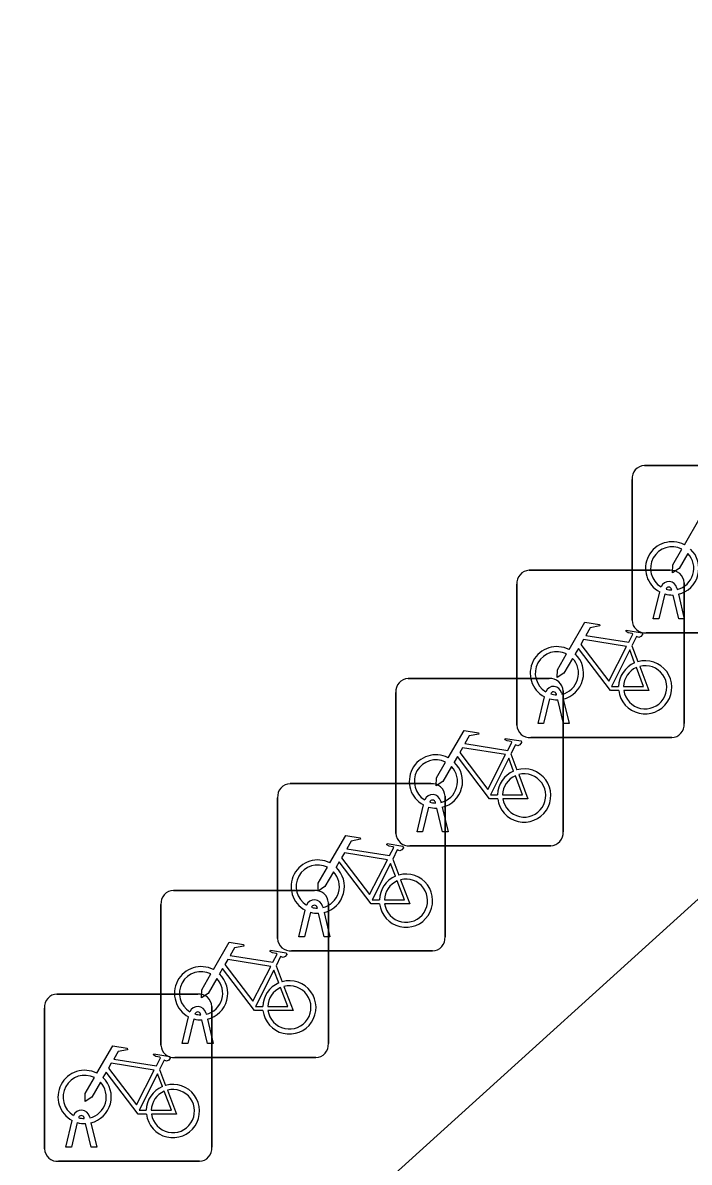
# Model space of a CAD drawing. Extents: x 159040 to 160094, y 381214 to 382518.
# Drawn here: x 159756.72 to 159760.7, y 381947.32 to 381954.13 of the extents above; entities that cross this region are included whole.
import ezdxf

# ---------------------------------------------------------------- set-up
doc = ezdxf.new("R2010")
doc.units = 0
doc.layers.add('IMGEO_Fietsenrek', color=7, linetype='Continuous')
doc.layers.add('IMGEO_Voetpad_open', color=7, linetype='Continuous')

msp = doc.modelspace()

# ---------------------------------------------------------------- linework, layer by layer
at = {"layer": 'IMGEO_Fietsenrek'}
for p, q in [((159760.4329, 381951.4835), (159761.2738, 381951.4835)), ((159761.2738, 381951.4835), (159760.4329, 381951.4835)), ((159760.3585, 381950.5589), (159760.3585, 381951.3998)), ((159760.3585, 381951.3998), (159760.3585, 381950.5589)), ((159759.7449, 381950.8575), (159760.5858, 381950.8575)), ((159760.5858, 381950.8575), (159759.7449, 381950.8575)), ((159759.6705, 381949.9329), (159759.6705, 381950.7738)), ((159759.6705, 381950.7738), (159759.6705, 381949.9329)), ((159760.5959, 381950.7399), (159760.5949, 381950.7442)), ((159760.6266, 381950.7514), (159760.6284, 381950.7435)), ((159760.6695, 381950.7831), (159760.6695, 381949.9422)), ((159760.6695, 381949.9422), (159760.6695, 381950.7831)), ((159760.4855, 381950.5683), (159760.5238, 381950.7283)), ((159760.5542, 381950.7161), (159760.5189, 381950.5683)), ((159760.637, 381950.5683), (159760.6031, 381950.71)), ((159760.6354, 381950.7143), (159760.6704, 381950.5683)), ((159760.5189, 381950.5683), (159760.4855, 381950.5683)), ((159760.6704, 381950.5683), (159760.637, 381950.5683)), ((159761.2831, 381950.4845), (159760.4422, 381950.4845)), ((159760.4422, 381950.4845), (159761.2831, 381950.4845)), ((159760.3572, 381950.4072), (159760.3935, 381950.312)), ((159759.0229, 381950.2115), (159759.8638, 381950.2115)), ((159759.8638, 381950.2115), (159759.0229, 381950.2115)), ((159758.9485, 381949.2869), (159758.9485, 381950.1278)), ((159758.9485, 381950.1278), (159758.9485, 381949.2869)), ((159759.9386, 381950.1254), (159759.9404, 381950.1175)), ((159759.9475, 381950.1371), (159759.9475, 381949.2962)), ((159759.9475, 381949.2962), (159759.9475, 381950.1371)), ((159759.7975, 381949.9423), (159759.8358, 381950.1023)), ((159759.8662, 381950.0901), (159759.8309, 381949.9423)), ((159759.9079, 381950.1139), (159759.9069, 381950.1182)), ((159759.949, 381949.9423), (159759.9151, 381950.084)), ((159759.9474, 381950.0883), (159759.9824, 381949.9423)), ((159759.8309, 381949.9423), (159759.7975, 381949.9423)), ((159759.9824, 381949.9423), (159759.949, 381949.9423)), ((159760.5951, 381949.8585), (159759.7542, 381949.8585)), ((159759.7542, 381949.8585), (159760.5951, 381949.8585)), ((159759.6352, 381949.7612), (159759.6715, 381949.666)), ((159758.3179, 381949.5835), (159759.1588, 381949.5835)), ((159759.1588, 381949.5835), (159758.3179, 381949.5835)), ((159758.2435, 381948.6589), (159758.2435, 381949.4998)), ((159758.2435, 381949.4998), (159758.2435, 381948.6589)), ((159759.0755, 381949.2963), (159759.1138, 381949.4563)), ((159759.1859, 381949.4679), (159759.1849, 381949.4722)), ((159759.2166, 381949.4794), (159759.2184, 381949.4715)), ((159759.2425, 381949.5091), (159759.2425, 381948.6682)), ((159759.2425, 381948.6682), (159759.2425, 381949.5091)), ((159759.1442, 381949.4441), (159759.1089, 381949.2963)), ((159759.227, 381949.2963), (159759.1931, 381949.438)), ((159759.2254, 381949.4423), (159759.2604, 381949.2963)), ((159759.1089, 381949.2963), (159759.0755, 381949.2963)), ((159759.2604, 381949.2963), (159759.227, 381949.2963)), ((159759.8731, 381949.2125), (159759.0322, 381949.2125)), ((159759.0322, 381949.2125), (159759.8731, 381949.2125)), ((159758.9302, 381949.1332), (159758.9665, 381949.038)), ((159757.6219, 381948.9465), (159758.4628, 381948.9465)), ((159758.4628, 381948.9465), (159757.6219, 381948.9465)), ((159757.5475, 381948.0219), (159757.5475, 381948.8628)), ((159757.5475, 381948.8628), (159757.5475, 381948.0219)), ((159758.4809, 381948.8399), (159758.4799, 381948.8442)), ((159758.5116, 381948.8514), (159758.5134, 381948.8435)), ((159758.5465, 381948.8721), (159758.5465, 381948.0312)), ((159758.5465, 381948.0312), (159758.5465, 381948.8721)), ((159758.3705, 381948.6683), (159758.4088, 381948.8283)), ((159758.4392, 381948.8161), (159758.4039, 381948.6683)), ((159758.522, 381948.6683), (159758.4881, 381948.81)), ((159758.5204, 381948.8143), (159758.5554, 381948.6683)), ((159758.4039, 381948.6683), (159758.3705, 381948.6683)), ((159758.5554, 381948.6683), (159758.522, 381948.6683)), ((159759.1681, 381948.5845), (159758.3272, 381948.5845)), ((159758.3272, 381948.5845), (159759.1681, 381948.5845)), ((159758.2342, 381948.4962), (159758.2705, 381948.401)), ((159756.9269, 381948.3275), (159757.7678, 381948.3275)), ((159757.7678, 381948.3275), (159756.9269, 381948.3275)), ((159756.8525, 381947.4029), (159756.8525, 381948.2438)), ((159756.8525, 381948.2438), (159756.8525, 381947.4029)), ((159757.8515, 381948.2531), (159757.8515, 381947.4122)), ((159757.8515, 381947.4122), (159757.8515, 381948.2531)), ((159757.6745, 381948.0313), (159757.7128, 381948.1913)), ((159757.7432, 381948.1791), (159757.7079, 381948.0313)), ((159757.7849, 381948.2029), (159757.7839, 381948.2072)), ((159757.826, 381948.0313), (159757.7921, 381948.173)), ((159757.8156, 381948.2144), (159757.8174, 381948.2065)), ((159757.8244, 381948.1773), (159757.8594, 381948.0313)), ((159757.7079, 381948.0313), (159757.6745, 381948.0313)), ((159757.8594, 381948.0313), (159757.826, 381948.0313)), ((159758.4721, 381947.9475), (159757.6312, 381947.9475)), ((159757.6312, 381947.9475), (159758.4721, 381947.9475)), ((159757.5392, 381947.8772), (159757.5755, 381947.782)), ((159756.9795, 381947.4123), (159757.0178, 381947.5723)), ((159757.0482, 381947.5601), (159757.0129, 381947.4123)), ((159757.0899, 381947.5839), (159757.0889, 381947.5882)), ((159757.131, 381947.4123), (159757.0971, 381947.554)), ((159757.1206, 381947.5954), (159757.1224, 381947.5875)), ((159757.1294, 381947.5583), (159757.1644, 381947.4123)), ((159757.0129, 381947.4123), (159756.9795, 381947.4123)), ((159757.1644, 381947.4123), (159757.131, 381947.4123)), ((159757.7771, 381947.3285), (159756.9362, 381947.3285)), ((159756.9362, 381947.3285), (159757.7771, 381947.3285))]:
    msp.add_line(p, q, dxfattribs=at)
for points in [[(159760.6711, 381951.0102), (159760.7658, 381951.1737), (159760.852, 381951.1599), (159760.8537, 381951.1512), (159760.7976, 381951.1403), (159760.7714, 381951.095), (159761.0266, 381951.0542)], [(159760.6918, 381950.9577), (159760.6402, 381950.8685), (159760.6003, 381950.8425), (159760.6015, 381950.89), (159760.656, 381950.9842)], [(159759.9831, 381950.3842), (159760.0778, 381950.5477), (159760.164, 381950.5339), (159760.1657, 381950.5252), (159760.1096, 381950.5143), (159760.0834, 381950.469), (159760.3386, 381950.4282)], [(159760.3386, 381950.4282), (159760.3636, 381950.477), (159760.3585, 381950.481), (159760.3353, 381950.4847), (159760.3226, 381950.4922), (159760.3216, 381950.4953), (159760.3238, 381950.4999), (159760.4186, 381950.4848), (159760.4209, 381950.4745), (159760.4115, 381950.4621), (159760.3991, 381950.4557), (159760.3846, 381950.4619), (159760.3572, 381950.4072)], [(159760.3257, 381950.403), (159760.0689, 381950.444), (159760.0522, 381950.4152), (159760.2192, 381950.1949), (159760.3257, 381950.403)], [(159760.0038, 381950.3317), (159759.9522, 381950.2425), (159759.9123, 381950.2165), (159759.9135, 381950.264), (159759.968, 381950.3582)], [(159760.2788, 381950.1395), (159760.2291, 381950.1396), (159760.0384, 381950.3913), (159760.0194, 381950.3585)], [(159760.3737, 381950.305), (159760.3444, 381950.3818), (159760.235, 381950.1637), (159760.2777, 381950.1636)], [(159760.3077, 381950.1635), (159760.4276, 381950.1633), (159760.3844, 381950.2769)], [(159760.4042, 381950.2838), (159760.4592, 381950.1392), (159760.3091, 381950.1395)], [(159759.2611, 381949.7382), (159759.3558, 381949.9017), (159759.442, 381949.8879), (159759.4437, 381949.8792), (159759.3876, 381949.8683), (159759.3614, 381949.823), (159759.6166, 381949.7822)], [(159759.6166, 381949.7822), (159759.6416, 381949.831), (159759.6365, 381949.835), (159759.6133, 381949.8387), (159759.6006, 381949.8462), (159759.5996, 381949.8493), (159759.6018, 381949.8539), (159759.6966, 381949.8388), (159759.6989, 381949.8285), (159759.6895, 381949.8161), (159759.6771, 381949.8097), (159759.6626, 381949.8159), (159759.6352, 381949.7612)], [(159759.6037, 381949.757), (159759.3469, 381949.798), (159759.3302, 381949.7692), (159759.4972, 381949.5489), (159759.6037, 381949.757)], [(159759.5568, 381949.4935), (159759.5071, 381949.4936), (159759.3164, 381949.7453), (159759.2974, 381949.7125)], [(159759.6517, 381949.659), (159759.6224, 381949.7358), (159759.513, 381949.5177), (159759.5557, 381949.5176)], [(159759.2818, 381949.6857), (159759.2302, 381949.5965), (159759.1903, 381949.5705), (159759.1915, 381949.618), (159759.246, 381949.7122)], [(159759.5857, 381949.5175), (159759.7056, 381949.5173), (159759.6624, 381949.6309)], [(159759.6822, 381949.6378), (159759.7372, 381949.4932), (159759.5871, 381949.4935)], [(159758.5561, 381949.1102), (159758.6508, 381949.2737), (159758.737, 381949.2599), (159758.7387, 381949.2512), (159758.6826, 381949.2403), (159758.6564, 381949.195), (159758.9116, 381949.1542)], [(159758.9116, 381949.1542), (159758.9366, 381949.203), (159758.9315, 381949.207), (159758.9083, 381949.2107), (159758.8956, 381949.2182), (159758.8946, 381949.2213), (159758.8968, 381949.2259), (159758.9916, 381949.2108), (159758.9939, 381949.2005), (159758.9845, 381949.1881), (159758.9721, 381949.1817), (159758.9576, 381949.1879), (159758.9302, 381949.1332)], [(159758.8518, 381948.8655), (159758.8021, 381948.8656), (159758.6114, 381949.1173), (159758.5924, 381949.0845)], [(159758.8987, 381949.129), (159758.6419, 381949.17), (159758.6252, 381949.1412), (159758.7922, 381948.9209), (159758.8987, 381949.129)], [(159758.9467, 381949.031), (159758.9174, 381949.1078), (159758.808, 381948.8897), (159758.8507, 381948.8896)], [(159758.5768, 381949.0577), (159758.5252, 381948.9685), (159758.4853, 381948.9425), (159758.4865, 381948.99), (159758.541, 381949.0842)], [(159758.8807, 381948.8895), (159759.0006, 381948.8893), (159758.9574, 381949.0029)], [(159758.9772, 381949.0098), (159759.0322, 381948.8652), (159758.8821, 381948.8655)], [(159757.8601, 381948.4732), (159757.9548, 381948.6367), (159758.041, 381948.6229), (159758.0427, 381948.6142), (159757.9866, 381948.6033), (159757.9604, 381948.558), (159758.2156, 381948.5172)], [(159758.2156, 381948.5172), (159758.2406, 381948.566), (159758.2355, 381948.57), (159758.2123, 381948.5737), (159758.1996, 381948.5812), (159758.1986, 381948.5843), (159758.2008, 381948.5889), (159758.2956, 381948.5738), (159758.2979, 381948.5635), (159758.2885, 381948.5511), (159758.2761, 381948.5447), (159758.2616, 381948.5509), (159758.2342, 381948.4962)], [(159758.2027, 381948.492), (159757.9459, 381948.533), (159757.9292, 381948.5042), (159758.0962, 381948.2839), (159758.2027, 381948.492)], [(159757.8808, 381948.4207), (159757.8292, 381948.3315), (159757.7893, 381948.3055), (159757.7905, 381948.353), (159757.845, 381948.4472)], [(159758.1558, 381948.2285), (159758.1061, 381948.2286), (159757.9154, 381948.4803), (159757.8964, 381948.4475)], [(159758.2507, 381948.394), (159758.2214, 381948.4708), (159758.112, 381948.2527), (159758.1547, 381948.2526)], [(159758.1847, 381948.2525), (159758.3046, 381948.2523), (159758.2614, 381948.3659)], [(159758.2812, 381948.3728), (159758.3362, 381948.2282), (159758.1861, 381948.2285)], [(159757.1651, 381947.8542), (159757.2598, 381948.0177), (159757.346, 381948.0039), (159757.3477, 381947.9952), (159757.2916, 381947.9843), (159757.2654, 381947.939), (159757.5206, 381947.8982)], [(159757.5206, 381947.8982), (159757.5456, 381947.947), (159757.5405, 381947.951), (159757.5173, 381947.9547), (159757.5046, 381947.9622), (159757.5036, 381947.9653), (159757.5058, 381947.9699), (159757.6006, 381947.9548), (159757.6029, 381947.9445), (159757.5935, 381947.9321), (159757.5811, 381947.9257), (159757.5666, 381947.9319), (159757.5392, 381947.8772)], [(159757.5077, 381947.873), (159757.2509, 381947.914), (159757.2342, 381947.8852), (159757.4012, 381947.6649), (159757.5077, 381947.873)], [(159757.1858, 381947.8017), (159757.1342, 381947.7125), (159757.0943, 381947.6865), (159757.0955, 381947.734), (159757.15, 381947.8282)], [(159757.4608, 381947.6095), (159757.4111, 381947.6096), (159757.2204, 381947.8613), (159757.2014, 381947.8285)], [(159757.5557, 381947.775), (159757.5264, 381947.8518), (159757.417, 381947.6337), (159757.4597, 381947.6336)], [(159757.4897, 381947.6335), (159757.6096, 381947.6333), (159757.5664, 381947.7469)], [(159757.5862, 381947.7538), (159757.6412, 381947.6092), (159757.4911, 381947.6095)]]:
    msp.add_lwpolyline(points, dxfattribs=at)
for centre, radius, start, end in [((159760.4362, 381951.4056), 0.0779, 92.4484, 184.28452), ((159760.4362, 381951.4056), 0.0779, 92.4484, 184.28452), ((159760.5981, 381950.8689), 0.159, 62.67661, 242.13685), ((159760.5981, 381950.8689), 0.129, 63.31916, 238.90302), ((159760.5981, 381950.8689), 0.129, 283.60429, 43.43025), ((159760.5981, 381950.8689), 0.159, 283.5766, 46.60424), ((159759.7482, 381950.7796), 0.0779, 92.4484, 184.28452), ((159759.7482, 381950.7796), 0.0779, 92.4484, 184.28452), ((159760.5916, 381950.7798), 0.0779, 2.4484, 94.28452), ((159760.5916, 381950.7798), 0.0779, 2.4484, 94.28452), ((159760.5779, 381950.7403), 0.0499, 12.8025, 158.69338), ((159760.5779, 381950.7403), 0.0174, 12.8025, 163.45023), ((159760.5981, 381950.8689), 0.129, 253.41502, 269.02044), ((159760.5981, 381950.8689), 0.159, 253.99666, 271.78671), ((159760.4364, 381950.5622), 0.0779, 182.4484, 274.28452), ((159760.4364, 381950.5622), 0.0779, 182.4484, 274.28452), ((159759.9101, 381950.2429), 0.159, 62.67661, 242.13685), ((159759.9101, 381950.2429), 0.129, 63.31916, 238.90302), ((159759.9101, 381950.2429), 0.129, 283.60429, 43.43025), ((159759.9101, 381950.2429), 0.159, 283.5766, 46.60424), ((159760.4367, 381950.1589), 0.159, 113.3408, 178.32165), ((159760.4367, 381950.1589), 0.159, 187.0065, 105.77075), ((159760.4367, 381950.1589), 0.129, 113.92302, 177.95563), ((159760.4367, 381950.1589), 0.129, 188.67146, 104.58832), ((159759.0262, 381950.1336), 0.0779, 92.4484, 184.28452), ((159759.0262, 381950.1336), 0.0779, 92.4484, 184.28452), ((159759.8696, 381950.1338), 0.0779, 2.4484, 94.28452), ((159759.8696, 381950.1338), 0.0779, 2.4484, 94.28452), ((159759.8899, 381950.1143), 0.0499, 12.8025, 158.69338), ((159759.8899, 381950.1143), 0.0174, 12.8025, 163.45023), ((159759.9101, 381950.2429), 0.159, 253.99666, 271.78671), ((159759.9101, 381950.2429), 0.129, 253.41502, 269.02044), ((159759.7484, 381949.9362), 0.0779, 182.4484, 274.28452), ((159759.7484, 381949.9362), 0.0779, 182.4484, 274.28452), ((159760.5918, 381949.9364), 0.0779, 272.4484, 4.28452), ((159760.5918, 381949.9364), 0.0779, 272.4484, 4.28452), ((159759.1881, 381949.5969), 0.159, 62.67661, 242.13685), ((159759.1881, 381949.5969), 0.129, 63.31916, 238.90302), ((159759.1881, 381949.5969), 0.129, 283.60429, 43.43025), ((159759.1881, 381949.5969), 0.159, 283.5766, 46.60424), ((159759.7147, 381949.5129), 0.159, 113.3408, 178.32165), ((159759.7147, 381949.5129), 0.159, 187.0065, 105.77075), ((159758.3212, 381949.5056), 0.0779, 92.4484, 184.28452), ((159758.3212, 381949.5056), 0.0779, 92.4484, 184.28452), ((159759.1646, 381949.5058), 0.0779, 2.4484, 94.28452), ((159759.1646, 381949.5058), 0.0779, 2.4484, 94.28452), ((159759.7147, 381949.5129), 0.129, 113.92302, 177.95563), ((159759.7147, 381949.5129), 0.129, 188.67146, 104.58832), ((159759.1679, 381949.4683), 0.0499, 12.8025, 158.69338), ((159759.1679, 381949.4683), 0.0174, 12.8025, 163.45023), ((159759.1881, 381949.5969), 0.129, 253.41502, 269.02044), ((159759.1881, 381949.5969), 0.159, 253.99666, 271.78671), ((159759.0264, 381949.2902), 0.0779, 182.4484, 274.28452), ((159759.0264, 381949.2902), 0.0779, 182.4484, 274.28452), ((159759.8698, 381949.2904), 0.0779, 272.4484, 4.28452), ((159759.8698, 381949.2904), 0.0779, 272.4484, 4.28452), ((159758.4831, 381948.9689), 0.159, 62.67661, 242.13685), ((159758.4831, 381948.9689), 0.129, 63.31916, 238.90302), ((159758.4831, 381948.9689), 0.129, 283.60429, 43.43025), ((159758.4831, 381948.9689), 0.159, 283.5766, 46.60424), ((159759.0097, 381948.8849), 0.159, 187.0065, 105.77075), ((159759.0097, 381948.8849), 0.159, 113.3408, 178.32165), ((159759.0097, 381948.8849), 0.129, 113.92302, 177.95563), ((159759.0097, 381948.8849), 0.129, 188.67146, 104.58832), ((159757.6252, 381948.8686), 0.0779, 92.4484, 184.28452), ((159757.6252, 381948.8686), 0.0779, 92.4484, 184.28452), ((159758.4686, 381948.8688), 0.0779, 2.4484, 94.28452), ((159758.4686, 381948.8688), 0.0779, 2.4484, 94.28452), ((159758.4629, 381948.8403), 0.0499, 12.8025, 158.69338), ((159758.4629, 381948.8403), 0.0174, 12.8025, 163.45023), ((159758.4831, 381948.9689), 0.129, 253.41502, 269.02044), ((159758.4831, 381948.9689), 0.159, 253.99666, 271.78671), ((159758.3214, 381948.6622), 0.0779, 182.4484, 274.28452), ((159758.3214, 381948.6622), 0.0779, 182.4484, 274.28452), ((159759.1648, 381948.6624), 0.0779, 272.4484, 4.28452), ((159759.1648, 381948.6624), 0.0779, 272.4484, 4.28452), ((159757.7871, 381948.3319), 0.159, 62.67661, 242.13685), ((159757.7871, 381948.3319), 0.129, 63.31916, 238.90302), ((159757.7871, 381948.3319), 0.159, 283.5766, 46.60424), ((159757.7871, 381948.3319), 0.129, 283.60429, 43.43025), ((159758.3137, 381948.2479), 0.159, 113.3408, 178.32165), ((159758.3137, 381948.2479), 0.159, 187.0065, 105.77075), ((159758.3137, 381948.2479), 0.129, 113.92302, 177.95563), ((159758.3137, 381948.2479), 0.129, 188.67146, 104.58832), ((159756.9302, 381948.2496), 0.0779, 92.4484, 184.28452), ((159756.9302, 381948.2496), 0.0779, 92.4484, 184.28452), ((159757.7736, 381948.2498), 0.0779, 2.4484, 94.28452), ((159757.7736, 381948.2498), 0.0779, 2.4484, 94.28452), ((159757.7669, 381948.2033), 0.0499, 12.8025, 158.69338), ((159757.7669, 381948.2033), 0.0174, 12.8025, 163.45023), ((159757.7871, 381948.3319), 0.159, 253.99666, 271.78671), ((159757.7871, 381948.3319), 0.129, 253.41502, 269.02044), ((159757.6254, 381948.0252), 0.0779, 182.4484, 274.28452), ((159757.6254, 381948.0252), 0.0779, 182.4484, 274.28452), ((159758.4688, 381948.0254), 0.0779, 272.4484, 4.28452), ((159758.4688, 381948.0254), 0.0779, 272.4484, 4.28452), ((159757.0921, 381947.7129), 0.159, 62.67661, 242.13685), ((159757.0921, 381947.7129), 0.129, 63.31916, 238.90302), ((159757.0921, 381947.7129), 0.159, 283.5766, 46.60424), ((159757.0921, 381947.7129), 0.129, 283.60429, 43.43025), ((159757.6187, 381947.6289), 0.159, 113.3408, 178.32165), ((159757.6187, 381947.6289), 0.159, 187.0065, 105.77075), ((159757.6187, 381947.6289), 0.129, 113.92302, 177.95563), ((159757.6187, 381947.6289), 0.129, 188.67146, 104.58832), ((159757.0719, 381947.5843), 0.0499, 12.8025, 158.69338), ((159757.0921, 381947.7129), 0.159, 253.99666, 271.78671), ((159757.0719, 381947.5843), 0.0174, 12.8025, 163.45023), ((159757.0921, 381947.7129), 0.129, 253.41502, 269.02044), ((159757.7738, 381947.4064), 0.0779, 272.4484, 4.28452), ((159757.7738, 381947.4064), 0.0779, 272.4484, 4.28452), ((159756.9304, 381947.4062), 0.0779, 182.4484, 274.28452), ((159756.9304, 381947.4062), 0.0779, 182.4484, 274.28452)]:
    msp.add_arc(centre, radius, start, end, dxfattribs=at)
at = {"layer": 'IMGEO_Voetpad_open'}
msp.add_lwpolyline([(159746.532, 381936.009), (159774.997, 381961.802), (159776.81, 381963.382)], dxfattribs=at)

doc.saveas('drawing.dxf')
